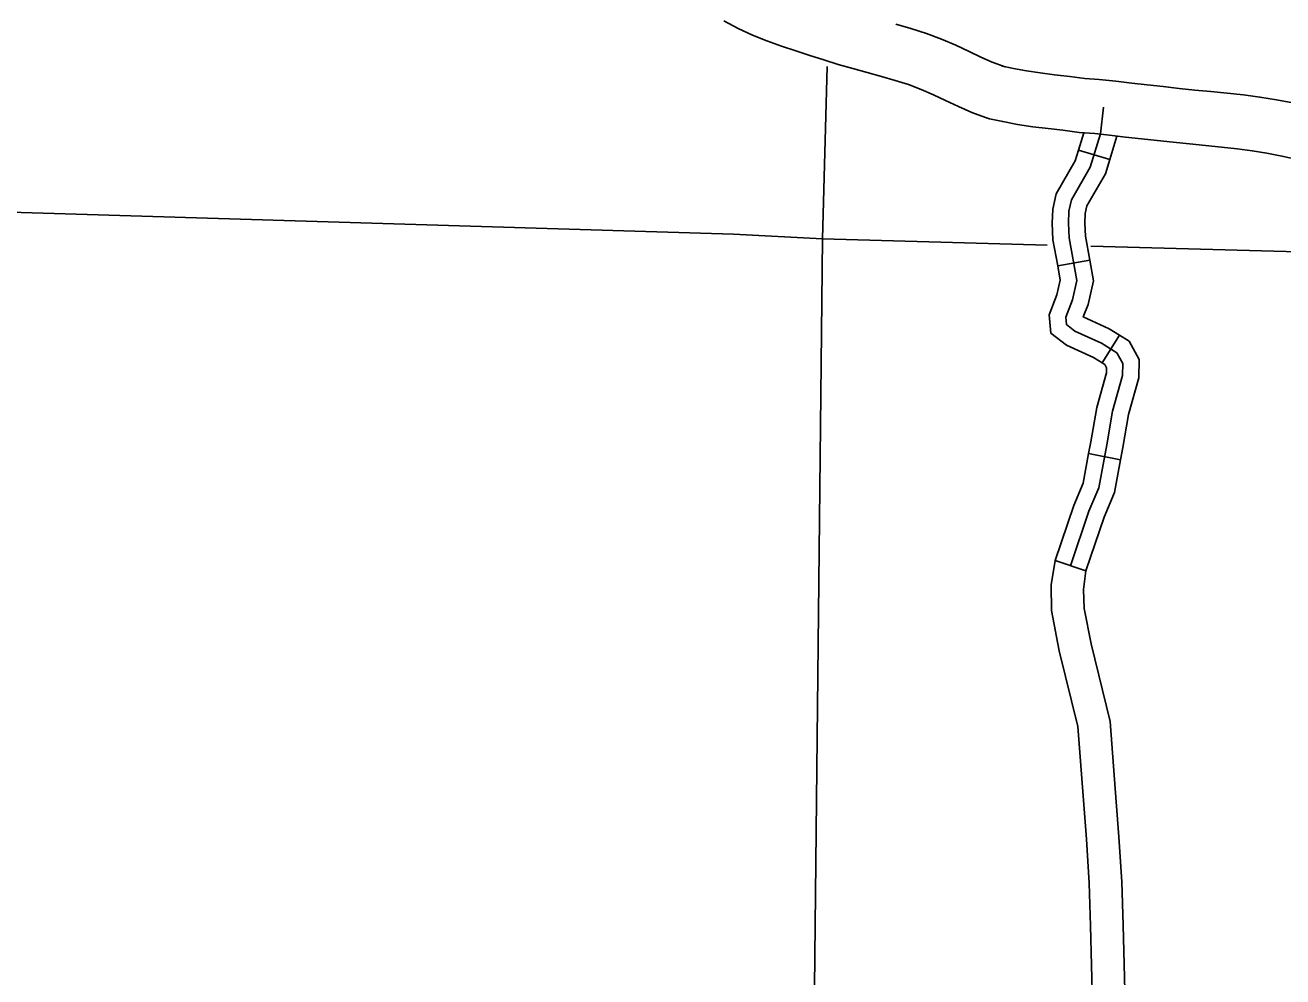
# Model space of a CAD drawing. Extents: x 0 to 3171, y 0 to 2059.
# Drawn here: x 1206.3 to 1303, y 449.4 to 522.5 of the extents above; entities that cross this region are included whole.
import ezdxf

# ---------------------------------------------------------------- set-up
doc = ezdxf.new("R2010")
doc.units = 0
for name, color, linetype in [('Level 10', 7, 'Continuous'), ('Level 32', 7, 'Continuous'), ('Level 46', 7, 'Continuous'), ('Level 5', 7, 'Continuous'), ('Level 63', 7, 'Continuous')]:
    doc.layers.add(name, color=color, linetype=linetype)

msp = doc.modelspace()

# ---------------------------------------------------------------- linework, layer by layer
at = {"layer": 'Level 10'}
for p, q in [((1281.639, 519.269), (1281.331, 519.36)), ((1280.455, 515.286), (1280.147, 515.378))]:
    msp.add_line(p, q, dxfattribs=at)
for points in [[(1280.147, 515.378), (1279.096, 515.781), (1278.061, 516.221), (1277.078, 516.696), (1276.145, 517.141), (1275.199, 517.547), (1274.222, 517.915), (1273.205, 518.241), (1272.139, 518.545), (1271.047, 518.843), (1269.939, 519.146), (1268.825, 519.469), (1267.728, 519.808), (1266.645, 520.151), (1265.56, 520.503), (1264.456, 520.867), (1263.34, 521.277), (1262.232, 521.724), (1261.125, 522.235), (1260.031, 522.816)], [(1273.259, 522.558), (1274.412, 522.229), (1275.593, 521.851), (1276.757, 521.413), (1277.865, 520.937), (1278.88, 520.453), (1279.783, 520.017), (1280.657, 519.645), (1281.639, 519.269)], [(1281.331, 519.36), (1282.297, 519.152), (1283.3, 518.962), (1284.341, 518.808), (1285.441, 518.671), (1286.622, 518.539), (1287.769, 518.374), (1288.883, 518.301), (1290.151, 518.173), (1291.376, 518.013), (1292.563, 517.892), (1293.79, 517.759), (1295.01, 517.625), (1296.229, 517.498), (1297.459, 517.377), (1298.7, 517.252), (1299.956, 517.119), (1301.23, 516.956), (1302.504, 516.743), (1303.754, 516.502)], [(1304.1, 512.158), (1302.91, 512.422), (1301.766, 512.642), (1300.622, 512.833), (1299.473, 512.98), (1298.272, 513.107), (1297.047, 513.23), (1295.809, 513.353), (1294.566, 513.482), (1293.338, 513.617), (1292.129, 513.748), (1290.895, 513.873), (1289.67, 514.033), (1288.537, 514.148), (1287.337, 514.226), (1286.093, 514.405), (1284.951, 514.533), (1283.778, 514.679), (1282.607, 514.852), (1281.471, 515.068), (1280.455, 515.286)]]:
    msp.add_lwpolyline(points, dxfattribs=at)
at = {"layer": 'Level 32'}
for p, q in [((1289.681, 512.165), (1287.288, 512.889)), ((1288.146, 504.435), (1285.686, 503.99)), ((1290.436, 498.658), (1289.102, 496.544)), ((1290.513, 489.107), (1288.056, 489.568)), ((1287.854, 480.562), (1285.486, 481.363))]:
    msp.add_line(p, q, dxfattribs=at)
for points in [[(1286.67, 480.962), (1288.084, 485.144), (1288.838, 486.954), (1289.458, 490.259), (1289.908, 492.842), (1290.671, 495.579), (1290.696, 496.483), (1290.232, 497.309), (1289.045, 498.058), (1287.006, 498.988), (1286.361, 499.479), (1286.309, 500.047), (1286.825, 501.39), (1287.161, 502.862), (1286.567, 506.142), (1286.515, 507.278), (1286.55, 508.188), (1286.748, 509.06), (1288.193, 511.565), (1288.967, 514.121), (1289.21, 516.173)], [(1287.288, 512.889), (1287.686, 514.204)], [(1289.681, 512.165), (1290.219, 513.942)], [(1285.686, 503.99), (1285.322, 506.001), (1285.264, 507.273), (1285.305, 508.352), (1285.571, 509.521), (1287.038, 512.065), (1287.288, 512.889)], [(1288.146, 504.435), (1287.812, 506.282), (1287.767, 507.283), (1287.794, 508.025), (1287.925, 508.599), (1289.348, 511.065), (1289.681, 512.165)], [(1289.102, 496.544), (1288.449, 496.956), (1286.36, 497.909), (1285.166, 498.817), (1285.038, 500.224), (1285.626, 501.755), (1285.885, 502.891), (1285.686, 503.99)], [(1290.436, 498.658), (1289.64, 499.161), (1287.655, 500.066), (1288.024, 501.025), (1288.436, 502.833), (1288.146, 504.435)], [(1290.513, 489.107), (1290.688, 490.037), (1291.129, 492.566), (1291.916, 495.391), (1291.956, 496.794), (1291.166, 498.198), (1290.436, 498.658)], [(1288.056, 489.568), (1288.227, 490.482), (1288.688, 493.118), (1289.425, 495.767), (1289.437, 496.173), (1289.297, 496.421), (1289.102, 496.544)], [(1285.486, 481.363), (1286.914, 485.585), (1287.634, 487.313), (1288.056, 489.568)], [(1287.854, 480.562), (1289.255, 484.703), (1290.043, 486.594), (1290.513, 489.107)]]:
    msp.add_lwpolyline(points, dxfattribs=at)
at = {"layer": 'Level 46'}
for points in [[(1285.486, 481.363), (1285.195, 479.501), (1285.206, 477.52), (1285.811, 474.423), (1287.238, 468.605), (1287.695, 462.632), (1287.901, 459.956), (1288.106, 456.575), (1288.208, 453.29), (1288.371, 447.257)], [(1287.854, 480.562), (1287.667, 479.141), (1287.721, 477.685), (1288.253, 474.96), (1289.715, 469.001), (1290.188, 462.823), (1290.395, 460.127), (1290.603, 456.69), (1290.707, 453.363), (1290.87, 447.324)]]:
    msp.add_lwpolyline(points, dxfattribs=at)
at = {"layer": 'Level 5'}
for points in [[(1267.61, 506.058), (1267.967, 519.317)], [(1267.61, 506.058), (1260.77, 506.422), (1195.929, 508.405)], [(1267.61, 506.058), (1266.671, 417.412)], [(1284.882, 505.586), (1267.61, 506.058)], [(1336.972, 504.163), (1288.234, 505.494)]]:
    msp.add_lwpolyline(points, dxfattribs=at)
at = {"layer": 'Level 63'}
msp.add_circle((1180.501, 554.832), 35.924, dxfattribs=at)

doc.saveas('drawing.dxf')
